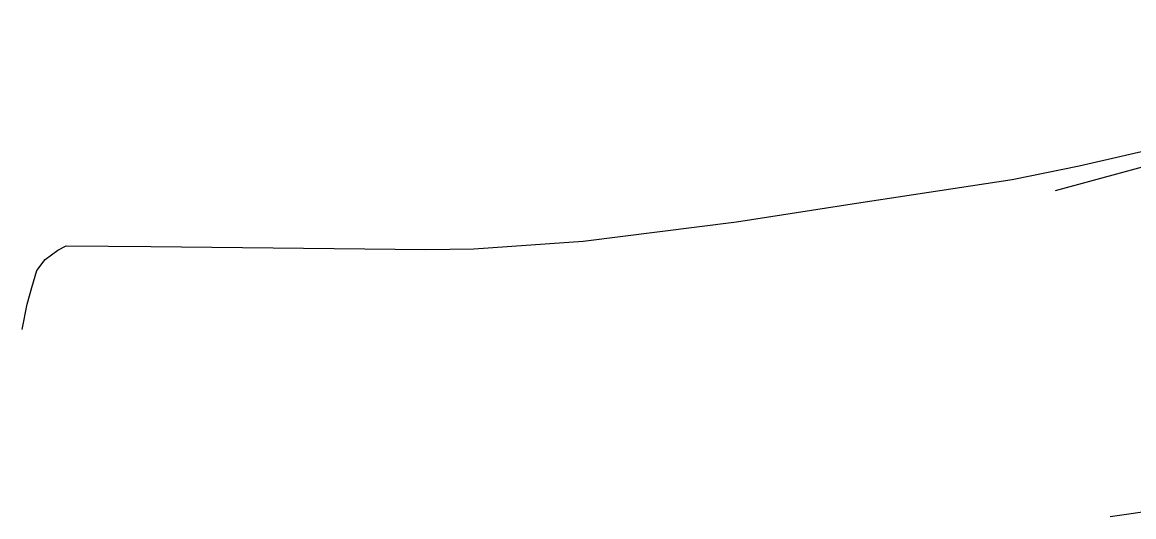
# Model space of a CAD drawing. Extents: x -496688 to -495455, y -1089309 to -1088026.
# Drawn here: x -496124.7 to -496039.9, y -1089237.6 to -1089199.9 of the extents above; entities that cross this region are included whole.
import ezdxf

# ---------------------------------------------------------------- set-up
doc = ezdxf.new("R2010")
doc.units = 0
doc.layers.add('Vrstva 55', color=7, linetype='Continuous')

msp = doc.modelspace()

# ---------------------------------------------------------------- linework, layer by layer
at = {"layer": 'Vrstva 55'}
for p, q in [((-496044.022, -1089210.833), (-496036.271, -1089209.041)), ((-496049.149, -1089211.877), (-496044.022, -1089210.833)), ((-496061.041, -1089213.685), (-496049.149, -1089211.877)), ((-496070.198, -1089215.107), (-496061.041, -1089213.685)), ((-496081.898, -1089216.58), (-496070.198, -1089215.107)), ((-496090.261, -1089217.169), (-496081.898, -1089216.58)), ((-496122.975, -1089217.979), (-496122.021, -1089217.264)), ((-496122.021, -1089217.264), (-496121.379, -1089216.95)), ((-496121.379, -1089216.95), (-496114.915, -1089217.004)), ((-496114.915, -1089217.004), (-496093.923, -1089217.232)), ((-496093.923, -1089217.232), (-496090.261, -1089217.169)), ((-496123.631, -1089218.832), (-496122.975, -1089217.979)), ((-496124.012, -1089220.13), (-496123.631, -1089218.832)), ((-496124.361, -1089221.412), (-496124.012, -1089220.13)), ((-496124.736, -1089223.347), (-496124.361, -1089221.412)), ((-495992.966, -1089230.782), (-496041.674, -1089237.644))]:
    msp.add_line(p, q, dxfattribs=at)
msp.add_lwpolyline([(-496045.827, -1089212.71), (-496013.552, -1089203.941), (-495998.049, -1089199.861)], dxfattribs=at)

doc.saveas('drawing.dxf')
